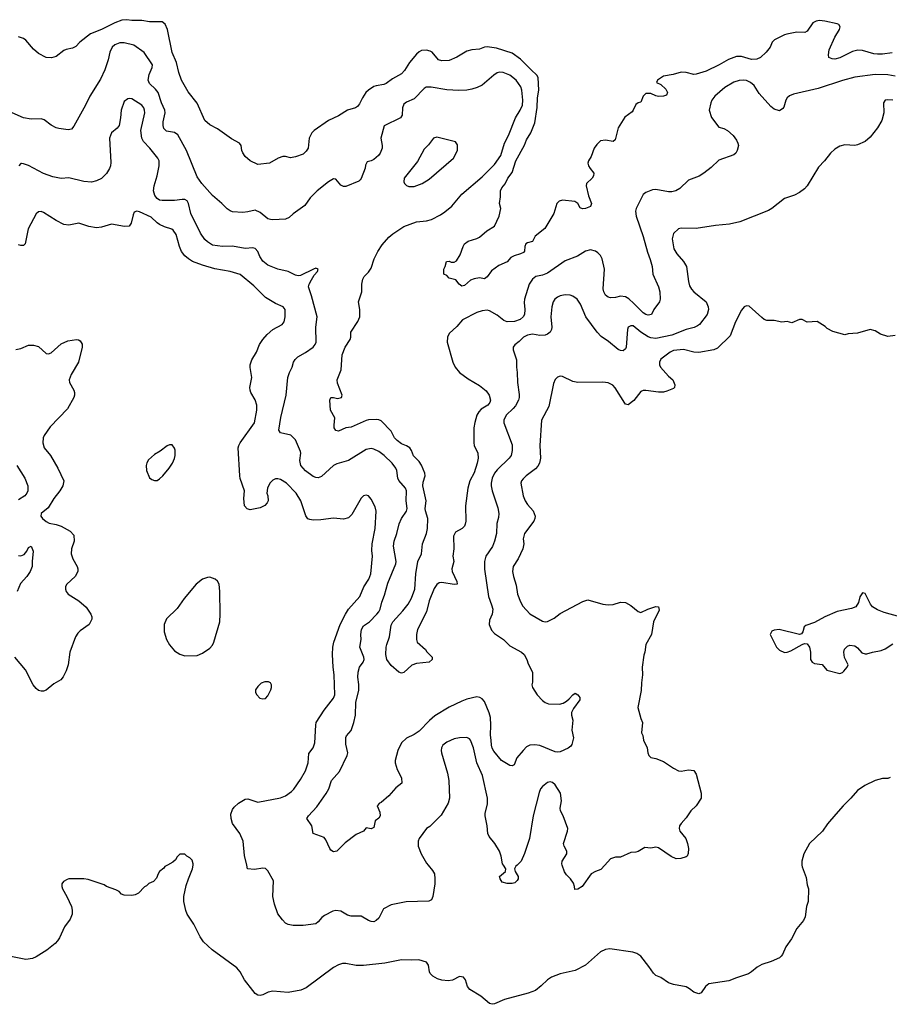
# Model space of a CAD drawing. Header units: inches. Extents: x 1678809 to 1859548, y 384609 to 522868.
# Tile 383 of 386: x 1831680 to 1838583, y 468895 to 476709. Entities that reach past the tile are written whole.
import ezdxf

# ---------------------------------------------------------------- set-up
doc = ezdxf.new("R2010")
doc.units = ezdxf.units.IN
doc.header["$MEASUREMENT"] = 0
doc.layers.add('B8436', color=7, linetype='Continuous')
doc.layers.add('B8437', color=7, linetype='Continuous')

msp = doc.modelspace()

# ---------------------------------------------------------------- linework, layer by layer
at = {"layer": 'B8436', "color": 5}
for points, elevation in [([(1832853.4, 470000), (1832831.6, 469988.4), (1832823.6, 469976.4), (1832790, 469948), (1832778, 469930), (1832765.4, 469894.6), (1832742, 469870), (1832706.4, 469853.6), (1832685.4, 469834.6), (1832670, 469828), (1832623.6, 469776.4), (1832596.9, 469763.1), (1832570, 469758), (1832510, 469762), (1832489.1, 469769.1), (1832468.9, 469788.9), (1832443.1, 469803.1), (1832370, 469828.7), (1832350, 469842), (1832224.1, 469884.1), (1832189.5, 469889.5), (1832110, 469891.6), (1832070.4, 469889.6), (1832055.6, 469884.4), (1832027.3, 469870), (1832015.5, 469850), (1832014.9, 469830), (1832020.4, 469810), (1832054.6, 469750), (1832090.2, 469670.2), (1832096.9, 469643.1), (1832097.3, 469610), (1832081.5, 469570), (1832036.5, 469510), (1831996.5, 469423.5), (1831980.9, 469399.1), (1831962, 469378), (1831895.7, 469324.3), (1831809.5, 469270.5), (1831781.3, 469258.7), (1831730, 469250.6), (1831610, 469275.4)], 420), ([(1837889.5, 470000), (1837890, 469984.7), (1837922.3, 469902.3), (1837930, 469842), (1837940.3, 469810), (1837939, 469710), (1837925, 469670), (1837914.9, 469590), (1837900.6, 469559.4), (1837850, 469497), (1837805.3, 469414.7), (1837761.7, 469350), (1837734.9, 469290), (1837723.9, 469276.1), (1837710, 469264.5), (1837644.4, 469235.6), (1837570, 469209.6), (1837534, 469190), (1837488.9, 469151.1), (1837464.2, 469135.8), (1837370, 469106), (1837310, 469079.7), (1837150, 469056.1), (1837122.9, 469037.1), (1837090, 468986.6), (1837070, 468977.3), (1837030, 468991), (1836997.8, 469017.8), (1836970, 469034), (1836870, 469050.8), (1836830, 469064.8), (1836770, 469107.6), (1836730, 469123.5), (1836710, 469142.4), (1836674.7, 469194.7), (1836610, 469275.6), (1836578.8, 469298.8), (1836547.8, 469307.8), (1836365.3, 469334.7), (1836330.1, 469329.9), (1836290, 469311.9), (1836170, 469204.5), (1836090, 469163.1), (1835970, 469136), (1835902, 469110), (1835870, 469089.6), (1835820, 469040), (1835774.7, 469005.3), (1835716, 468984), (1835528.2, 468931.8), (1835450, 468898), (1835430, 468894.7), (1835410, 468900.5), (1835340.6, 468960.6), (1835252.8, 469012.8), (1835235.1, 469035.1), (1835218, 469090), (1835202, 469110), (1835170, 469116), (1835114.9, 469085.1), (1835079.9, 469080.1), (1835030, 469086.6), (1834996.6, 469096.6), (1834958.4, 469118.4), (1834938.4, 469138.4), (1834931.9, 469151.9), (1834925.6, 469205.6), (1834909.4, 469229.4), (1834847.5, 469247.5), (1834790, 469244.4), (1834710, 469247.7), (1834578.2, 469221.8), (1834410, 469202.2), (1834350, 469202.3), (1834270, 469219.8), (1834242.2, 469217.8), (1834210, 469207.7), (1834170, 469186.6), (1833953.4, 469026.6), (1833912.5, 469007.5), (1833810, 468988.7), (1833690, 468997.8), (1833653.4, 468990), (1833609.7, 468969.7), (1833590, 468964.8), (1833570, 468967.8), (1833550, 468980.4), (1833530, 469004.4), (1833464.8, 469090), (1833431.1, 469151.1), (1833404.2, 469184.2), (1833207.6, 469327.6), (1833140.3, 469390), (1833111.8, 469430), (1833063.1, 469530), (1833009.8, 469609.8), (1832998.6, 469638.6), (1832983.9, 469710), (1832983.9, 469750), (1833002.4, 469837.6), (1833018.9, 469890), (1833053, 469970), (1833056.7, 470000)], 420), ([(1834921.9, 470000), (1834957.8, 469957.7), (1834972, 469930), (1834976.5, 469890), (1834974.6, 469850), (1834960.3, 469750), (1834950, 469722.7), (1834926.7, 469713.3), (1834748.2, 469708.2), (1834630, 469684.2), (1834567.8, 469652.2), (1834530, 469578), (1834510, 469559.6), (1834490, 469549.8), (1834470, 469551.5), (1834450, 469559.7), (1834390, 469593.6), (1834310, 469594.2), (1834283.4, 469603.4), (1834230, 469634.5), (1834190, 469640.4), (1834165.6, 469634.4), (1834099.4, 469600.6), (1834077.4, 469582.6), (1834050, 469548.3), (1834030, 469534.3), (1833930, 469519.2), (1833850, 469520.8), (1833810, 469529.1), (1833790, 469539.8), (1833765, 469565), (1833730, 469614), (1833702.2, 469690), (1833688.7, 469750), (1833693.5, 469873.5), (1833650, 469952.7), (1833630, 469972.3), (1833610, 469976.2), (1833545.1, 469965.1), (1833489.3, 469970), (1833482.3, 470000)], 380), ([(1835629.4, 470000), (1835619.3, 469990), (1835606.8, 469970), (1835612.4, 469950), (1835636.5, 469910), (1835636, 469890), (1835630, 469876), (1835610, 469858.4), (1835590, 469852.3), (1835550, 469853.2), (1835510, 469865.2), (1835492.7, 469890), (1835489.7, 469910), (1835536, 469950), (1835539.5, 469970), (1835519.5, 470000)], 380), ([(1836325.4, 470000), (1836294.3, 469965.7), (1836250, 469949.6), (1836216.3, 469930), (1836144.9, 469830), (1836110, 469807.3), (1836086, 469806), (1836084.2, 469830), (1836075.5, 469855.5), (1836053.5, 469890), (1836021.2, 469921.2), (1836005.4, 469945.4), (1835986.2, 470000)], 380)]:
    msp.add_lwpolyline(points, dxfattribs=dict(at, elevation=elevation))
at = {"layer": 'B8437', "color": 5}
for points, elevation in [([(1838606.1, 476446.1), (1838530, 476435.6), (1838490, 476435), (1838459.1, 476439.1), (1838370, 476464.2), (1838334, 476466), (1838290, 476455.4), (1838190, 476406.9), (1838150, 476396.9), (1838130, 476397), (1838104, 476410), (1838100.9, 476430), (1838105.6, 476470), (1838151.3, 476570), (1838188, 476630), (1838192.6, 476652.6), (1838182.7, 476670), (1838170, 476675.8), (1838070, 476697.6), (1838030, 476701.5), (1838002.8, 476697.2), (1837976.5, 476683.5), (1837930, 476617.2), (1837912.5, 476607.5), (1837849.6, 476609.6), (1837770, 476595.1), (1837750.3, 476589.7), (1837671, 476550), (1837654, 476530), (1837637.3, 476490), (1837604.9, 476450), (1837559.1, 476410), (1837530, 476396.4), (1837490, 476392.1), (1837410, 476416.4), (1837370, 476416), (1837306.5, 476393.5), (1837232.4, 476350), (1837130, 476299.8), (1837050, 476276.2), (1837030, 476274), (1836970, 476289.6), (1836931.8, 476291.8), (1836866.6, 476273.4), (1836790, 476259.6), (1836742, 476230), (1836734, 476210), (1836770, 476193.7), (1836810, 476156.5), (1836820.9, 476130), (1836814.9, 476110), (1836790, 476101.6), (1836750, 476099.5), (1836730, 476103.7), (1836690, 476124.5), (1836650, 476124.5), (1836630, 476101.2), (1836610, 476055.3), (1836590, 476049), (1836570, 476035.3), (1836550.8, 475990), (1836541.4, 475978.6), (1836484.5, 475935.5), (1836430.8, 475850), (1836405.5, 475754.5), (1836390, 475742.7), (1836330, 475752.3), (1836290, 475746.6), (1836260.5, 475719.5), (1836239.6, 475690), (1836215.6, 475624.4), (1836195.5, 475590), (1836190.7, 475570), (1836194.8, 475550), (1836207.9, 475527.9), (1836238, 475490), (1836236, 475470), (1836224.7, 475450), (1836178, 475410), (1836176, 475390), (1836194.9, 475310), (1836218.4, 475250), (1836212.3, 475227.7), (1836170, 475209.4), (1836147, 475207), (1836130, 475215.3), (1836109.3, 475249.3), (1836086, 475266), (1835990, 475276.9), (1835961, 475270), (1835943.8, 475250), (1835921.1, 475170), (1835849.2, 475050.8), (1835770.5, 474990), (1835750.5, 474949.5), (1835710, 474939.3), (1835698.8, 474930), (1835690.8, 474910), (1835687.7, 474872.3), (1835678, 474862), (1835656, 474850), (1835604.2, 474835.8), (1835579.5, 474820.5), (1835550, 474787), (1835482.2, 474757.8), (1835424.4, 474715.6), (1835390, 474669.3), (1835370, 474653.2), (1835330, 474660.9), (1835287.9, 474652.1), (1835259.1, 474640.9), (1835210, 474599), (1835190, 474594), (1835169, 474610), (1835143.1, 474643.1), (1835090, 474658), (1835070, 474678), (1835048, 474690), (1835048, 474730), (1835058, 474750), (1835068, 474790), (1835088.4, 474791.6), (1835105.4, 474785.4), (1835130, 474784.7), (1835146, 474794), (1835177.5, 474842.5), (1835200.4, 474910), (1835211.5, 474930), (1835239.3, 474950), (1835310, 474971.6), (1835330, 474982.3), (1835388, 475032), (1835450, 475070.7), (1835487, 475150), (1835499.3, 475210), (1835489.2, 475250), (1835495.6, 475304.4), (1835495.3, 475350), (1835506, 475374), (1835534.1, 475405.9), (1835556.1, 475450), (1835590, 475497.1), (1835619.2, 475590), (1835687.5, 475712.5), (1835703.9, 475756.1), (1835737.5, 475810), (1835768.5, 475891.5), (1835788.4, 476011.6), (1835791.4, 476088.6), (1835800.5, 476150), (1835795, 476250), (1835783.8, 476270), (1835739, 476310), (1835656.2, 476396.2), (1835590, 476442.5), (1835464, 476484), (1835390, 476492.4), (1835370, 476490.8), (1835330, 476475.8), (1835270, 476469.8), (1835230, 476459.7), (1835150, 476411.1), (1835090, 476384.2), (1835030, 476381.6), (1835004.5, 476390), (1834954, 476450), (1834939.3, 476459.3), (1834910, 476467.1), (1834870, 476464.4), (1834850, 476454), (1834830, 476435.4), (1834775.2, 476370), (1834733.8, 476306.2), (1834710, 476280.4), (1834639.5, 476240.5), (1834590, 476203.1), (1834570, 476194.8), (1834510, 476185.3), (1834490, 476177.6), (1834448.5, 476150), (1834428.5, 476130), (1834400.7, 476090), (1834377.7, 476042.3), (1834360.7, 476019.3), (1834346, 476010), (1834282.8, 475990), (1834210, 475945.1), (1834130.3, 475909.7), (1834017.3, 475830), (1833999.1, 475810), (1833978, 475770), (1833970, 475688.7), (1833955.2, 475664.8), (1833930, 475641.2), (1833870, 475620.9), (1833830, 475612.7), (1833790, 475623.7), (1833770, 475623.7), (1833731.3, 475610), (1833662, 475570), (1833570, 475559.5), (1833509.2, 475590), (1833470, 475622.7), (1833451.1, 475651.1), (1833443.6, 475670), (1833438.2, 475710), (1833425.4, 475730), (1833362.2, 475762.2), (1833250, 475842.6), (1833190, 475873.3), (1833149.6, 475910), (1833090, 476047), (1833016.6, 476136.6), (1832965.1, 476230), (1832943, 476290), (1832923.9, 476370), (1832890, 476449.5), (1832852.4, 476630), (1832833.6, 476673.6), (1832810.7, 476690.7), (1832710, 476692), (1832650, 476702.3), (1832570, 476703.5), (1832530, 476709), (1832490, 476704.4), (1832435, 476685), (1832330.1, 476629.9), (1832243.1, 476596.9), (1832157.3, 476530), (1832124.9, 476495.1), (1832098, 476482), (1832050, 476473), (1832030, 476464.7), (1831970, 476417.2), (1831933.4, 476406.6), (1831890, 476409.5), (1831830, 476440.9), (1831790, 476475.1), (1831730, 476546), (1831710, 476559.3), (1831670, 476572)], 320), ([(1838630, 476260.3), (1838570, 476271.5), (1838470, 476274), (1838310, 476253.3), (1838210, 476227.2), (1838017.8, 476162.2), (1837822.7, 476117.3), (1837790, 476105.1), (1837772.2, 476090), (1837760.3, 476070), (1837745.8, 476014.2), (1837737.1, 476002.9), (1837710, 475985.2), (1837670, 475999.3), (1837641.3, 476021.3), (1837550, 476124.5), (1837510, 476185.6), (1837480.7, 476210), (1837450, 476225.1), (1837428.6, 476228.6), (1837390, 476225.3), (1837350, 476212), (1837277, 476170), (1837197.2, 476102.8), (1837172.9, 476070), (1837164.9, 476050), (1837152.4, 475990), (1837172.1, 475932.1), (1837230, 475856), (1837270, 475846), (1837298, 475830), (1837344.7, 475790), (1837370, 475752), (1837381, 475730), (1837384.7, 475710), (1837376, 475670), (1837364.7, 475650), (1837350, 475635.3), (1837230, 475594), (1837170, 475537.2), (1837111, 475490), (1837072.5, 475467.5), (1836990, 475434.5), (1836920.5, 475370), (1836889.1, 475350.9), (1836857.6, 475342.4), (1836830, 475342.7), (1836730, 475362), (1836702.3, 475357.7), (1836650, 475338.7), (1836630, 475320.7), (1836618.3, 475301.7), (1836573.4, 475210), (1836569.3, 475190), (1836573.2, 475150), (1836629.4, 474989.4), (1836662.9, 474862.9), (1836685.9, 474805.9), (1836700.2, 474750), (1836706.5, 474690), (1836750.2, 474590), (1836761.5, 474550), (1836764.6, 474490), (1836758.7, 474470), (1836713.4, 474410), (1836696, 474370), (1836670, 474363.6), (1836650, 474368.4), (1836630, 474381.7), (1836556.1, 474456.1), (1836514, 474494), (1836490, 474509.5), (1836450, 474514.7), (1836410, 474505.1), (1836370, 474502), (1836350, 474508), (1836330, 474521.6), (1836316.4, 474550), (1836312.1, 474572.1), (1836322.4, 474730), (1836304, 474810), (1836290, 474838), (1836270, 474858.4), (1836250, 474871.6), (1836210, 474882), (1836170, 474872), (1836108.5, 474831.5), (1836010, 474795.6), (1835870, 474696.5), (1835830, 474680.3), (1835777.3, 474670), (1835750.4, 474650), (1835723.1, 474610), (1835688, 474490), (1835683.7, 474463.7), (1835689, 474410), (1835686, 474370), (1835676.5, 474350), (1835652, 474330), (1835607.2, 474312.8), (1835550, 474311.1), (1835522.2, 474322.2), (1835470, 474362.9), (1835410, 474398.5), (1835390, 474403.9), (1835350, 474398), (1835310, 474384), (1835194.2, 474325.8), (1835150, 474272.7), (1835090, 474219.3), (1835075.5, 474190), (1835073, 474150), (1835118, 473990), (1835137, 473950), (1835170, 473908.5), (1835239.5, 473859.5), (1835330, 473806), (1835382.6, 473762.6), (1835406.3, 473730), (1835416, 473690), (1835411.3, 473670), (1835396.5, 473650), (1835343, 473617), (1835323.4, 473596.6), (1835309.1, 473570), (1835291.9, 473511.9), (1835286, 473470), (1835283.9, 473350), (1835288.5, 473328.5), (1835315.8, 473270), (1835318.2, 473230), (1835311.7, 473190), (1835287.8, 473112.2), (1835252, 473048), (1835237.1, 472990), (1835218.2, 472850), (1835220.2, 472730), (1835215.3, 472704.7), (1835210, 472689.4), (1835193, 472670), (1835139.5, 472640.5), (1835123, 472610), (1835125.7, 472510), (1835118.4, 472450), (1835127, 472410), (1835111.5, 472350), (1835112.6, 472330), (1835150.3, 472250), (1835152.7, 472230), (1835130, 472226.2), (1835030, 472242), (1835010, 472238.7), (1834990, 472226), (1834970, 472195.1), (1834930, 472098), (1834910.1, 472009.9), (1834838, 471870), (1834828.5, 471828.5), (1834830.4, 471790.4), (1834836.3, 471770), (1834901, 471710), (1834910.8, 471690.8), (1834954, 471650), (1834954, 471630), (1834931.1, 471608.9), (1834830, 471599.3), (1834792.7, 471587.3), (1834730, 471529), (1834710, 471524), (1834690, 471529.5), (1834630, 471582.9), (1834593.6, 471630), (1834585.3, 471670), (1834589.7, 471730), (1834593, 471750), (1834616, 471810), (1834630, 471904.7), (1834641, 471930), (1834722.5, 472017.5), (1834763, 472070), (1834790, 472119.1), (1834816.4, 472190), (1834824.5, 472310), (1834841.7, 472410), (1834870.7, 472469.3), (1834877.6, 472550), (1834907.9, 472630), (1834916.8, 472670), (1834919.8, 472750), (1834900.7, 472810), (1834899.4, 472830), (1834906.8, 472890), (1834881.3, 473010), (1834882.2, 473037.8), (1834897.9, 473090), (1834897, 473110), (1834870, 473174), (1834850, 473202.4), (1834806.8, 473246.8), (1834789.7, 473290), (1834776.9, 473310), (1834750, 473328), (1834710, 473341.7), (1834675.4, 473370), (1834656.4, 473390), (1834630, 473444.2), (1834550, 473524.7), (1834530, 473533), (1834510, 473535.1), (1834450, 473532.6), (1834430, 473528.3), (1834310, 473474.3), (1834270, 473468.6), (1834210, 473443.5), (1834188.5, 473448.5), (1834177.4, 473470), (1834175.4, 473490), (1834182.7, 473550), (1834147.3, 473610), (1834140.9, 473690), (1834150, 473710.8), (1834170, 473711), (1834202.4, 473702.4), (1834235.1, 473710), (1834240.9, 473730), (1834203.5, 473823.5), (1834199.7, 473850), (1834232.6, 473930), (1834240.5, 474050), (1834263, 474110), (1834303.5, 474170), (1834309.6, 474190), (1834309.7, 474230.3), (1834365.2, 474314.8), (1834378.9, 474350), (1834379.7, 474410), (1834369.6, 474470), (1834395.1, 474550), (1834395.6, 474610), (1834402.9, 474650), (1834414.5, 474670), (1834450, 474705.5), (1834470, 474737.3), (1834493.6, 474810), (1834522, 474870), (1834556.6, 474923.4), (1834610, 474982), (1834642.7, 475010), (1834730, 475068.4), (1834830, 475104.6), (1834910, 475112.7), (1834950, 475124), (1835020.3, 475159.7), (1835055.7, 475184.3), (1835109.8, 475230.2), (1835190, 475324.9), (1835350, 475461.5), (1835450, 475559), (1835499.1, 475630), (1835527.2, 475730), (1835559.8, 475790), (1835616.5, 475930), (1835654, 475990), (1835670, 476030.8), (1835674.9, 476070), (1835665.6, 476150), (1835657, 476177), (1835622, 476230), (1835569.5, 476270), (1835517.2, 476290), (1835490, 476292.1), (1835470, 476286.9), (1835442.4, 476270), (1835350, 476189.7), (1835310.2, 476169.8), (1835270, 476158.7), (1835230, 476150.8), (1835166.5, 476146.5), (1835070, 476151.8), (1834945.4, 476174.6), (1834907.1, 476172.9), (1834890, 476162.4), (1834810, 476082), (1834750, 476055.6), (1834730, 476038.4), (1834719.5, 476010), (1834715.8, 475950), (1834701.6, 475930), (1834573.8, 475866.2), (1834547, 475770), (1834558.4, 475710), (1834556.4, 475690), (1834540.4, 475650), (1834528, 475630), (1834490, 475599.6), (1834470, 475589.5), (1834438, 475582), (1834424.9, 475555.1), (1834422.4, 475530), (1834391.3, 475448.7), (1834382.8, 475437.3), (1834371.3, 475428.7), (1834270, 475386.3), (1834250, 475386.3), (1834230, 475396.2), (1834190, 475442.9), (1834170, 475446), (1834130, 475422), (1834042, 475350), (1833985.6, 475294.4), (1833944.4, 475235.6), (1833851.5, 475168.5), (1833819.9, 475140.1), (1833790, 475125.6), (1833690, 475121.6), (1833670, 475122.4), (1833650, 475129.6), (1833590, 475179.2), (1833550, 475198), (1833490, 475183.5), (1833450, 475179.8), (1833370, 475183), (1833351, 475191), (1833327.3, 475207.3), (1833285.1, 475250), (1833210, 475314.3), (1833125.1, 475410), (1833090, 475461.2), (1833004.8, 475670), (1832935, 475795), (1832910, 475814.8), (1832844.9, 475824.9), (1832824.6, 475844.6), (1832817.7, 475870), (1832818.7, 475898.7), (1832835, 475970), (1832833.1, 475990), (1832805.8, 476050), (1832778.2, 476130), (1832757.4, 476157.4), (1832710, 476203.1), (1832699, 476230), (1832706.6, 476273.4), (1832732.8, 476330), (1832735.1, 476350), (1832669.1, 476449.1), (1832585.8, 476505.8), (1832510, 476525.8), (1832474, 476526), (1832434, 476510), (1832413.1, 476490), (1832394.3, 476450), (1832381.7, 476390), (1832356, 476310), (1832322.6, 476237.4), (1832236.9, 476103.1), (1832203.1, 476030), (1832110, 475864), (1832090, 475841.2), (1832064.5, 475835.5), (1831990, 475844.7), (1831970, 475851.5), (1831930, 475871.6), (1831873.3, 475913.3), (1831850, 475921.3), (1831770, 475920.5), (1831709.6, 475929.7), (1831529.5, 476009.5)], 340), ([(1838610, 476071.1), (1838566, 476074), (1838550.4, 476069.6), (1838538, 476050), (1838540.3, 475970), (1838522.6, 475910), (1838490.2, 475849.8), (1838430, 475775.6), (1838390, 475743), (1838330, 475716.2), (1838310, 475709.6), (1838230, 475715.6), (1838190, 475705.1), (1838150, 475680.7), (1838115.5, 475650), (1838068.4, 475590), (1838020.7, 475539.3), (1837930, 475389.6), (1837910, 475366.6), (1837870, 475338.3), (1837830, 475315.4), (1837750, 475289.7), (1837650.4, 475210), (1837624.1, 475195.9), (1837395.4, 475104.6), (1837314.2, 475085.8), (1837204.2, 475075.8), (1837050, 475051), (1836930, 475055.1), (1836910, 475049.4), (1836870, 475012.3), (1836858.9, 474970), (1836872.6, 474890), (1836895.6, 474850), (1836948.8, 474790), (1836971.8, 474750), (1836987.6, 474630), (1836997.5, 474597.5), (1837011.4, 474571.4), (1837030, 474550.4), (1837128.2, 474470), (1837144.9, 474430), (1837147, 474410), (1837137.6, 474370), (1837074.9, 474290), (1837061.3, 474278.7), (1837033.3, 474266.7), (1836970, 474251.5), (1836855.4, 474204.6), (1836730, 474178.4), (1836690, 474182.9), (1836670, 474192.1), (1836609.9, 474229.9), (1836550, 474278), (1836530, 474280.5), (1836510.3, 474269.7), (1836504.4, 474250), (1836495.3, 474110), (1836490, 474096), (1836470, 474080.5), (1836450, 474082.3), (1836430, 474092.6), (1836354.7, 474154.7), (1836295.8, 474195.8), (1836262.8, 474230), (1836174, 474350), (1836132.8, 474450), (1836105.6, 474490), (1836070, 474515.4), (1836050, 474522.6), (1836010, 474525.1), (1835970, 474517.4), (1835950, 474507.8), (1835927, 474490), (1835914, 474470), (1835904.2, 474430), (1835896.9, 474350), (1835903.6, 474270), (1835900.3, 474250), (1835890, 474229.6), (1835870, 474212.8), (1835850, 474204.4), (1835810, 474202.7), (1835750, 474212.9), (1835710, 474206.2), (1835678.4, 474190), (1835645.8, 474154.2), (1835610, 474129.3), (1835597.1, 474110), (1835596.4, 474090), (1835624.4, 474010), (1835622.4, 473950), (1835628.4, 473910), (1835630.3, 473829.7), (1835645.5, 473734.5), (1835644.6, 473710), (1835638.9, 473690), (1835615.1, 473644.9), (1835597.7, 473622.3), (1835540.4, 473570), (1835522.4, 473530), (1835523.8, 473510), (1835590, 473336), (1835590.3, 473290), (1835580.2, 473250), (1835566.5, 473230), (1835470, 473135.8), (1835450.2, 473110), (1835431, 473070), (1835423.5, 473030), (1835422, 473010), (1835430.1, 472970.2), (1835474.2, 472834.2), (1835483.9, 472790), (1835481, 472759), (1835467.4, 472710), (1835464.6, 472630), (1835449.1, 472570), (1835432.4, 472527.6), (1835380.2, 472450), (1835369.3, 472410), (1835368.4, 472348.4), (1835402, 472130), (1835426.3, 472066.3), (1835434.7, 472030), (1835431.5, 471990), (1835410, 471944), (1835407.2, 471910), (1835424.4, 471864.4), (1835450, 471836.3), (1835519.1, 471790), (1835570, 471740.5), (1835662.8, 471690), (1835684.9, 471670), (1835705.5, 471630), (1835715.5, 471595.5), (1835750.8, 471530), (1835751.3, 471450), (1835746, 471430), (1835751.3, 471410), (1835788.4, 471350), (1835830, 471305.7), (1835850.6, 471290), (1835878.2, 471278.2), (1835964.6, 471275.4), (1835995.2, 471284.8), (1836019.8, 471300.2), (1836042, 471318), (1836070, 471351), (1836090, 471364.7), (1836110, 471351.3), (1836126, 471330), (1836126, 471310), (1836076.7, 471243.3), (1836060.3, 471210), (1836059.5, 471190), (1836071.5, 471150), (1836063.2, 471070), (1836075.9, 471010), (1836064, 470956), (1836056.1, 470943.9), (1836033.2, 470926.8), (1835970, 470898.8), (1835950, 470895.7), (1835930, 470899.6), (1835810, 470948), (1835770, 470955), (1835730, 470951.9), (1835702.3, 470937.7), (1835675.2, 470910), (1835627.4, 470850), (1835604.1, 470795.9), (1835590, 470786.6), (1835570, 470789.5), (1835503.7, 470830), (1835443.7, 470903.7), (1835430, 470927), (1835424, 470950), (1835423.7, 470990), (1835417.5, 471030), (1835421, 471110), (1835417.1, 471170), (1835406.9, 471206.9), (1835370, 471296.9), (1835350, 471319.2), (1835333.3, 471330), (1835310, 471335.5), (1835230, 471315.3), (1835190, 471300.4), (1835090, 471252.3), (1834975.5, 471184.5), (1834932, 471148), (1834850, 471062.6), (1834810, 471035.8), (1834750, 471005.6), (1834710.2, 470969.8), (1834680.4, 470910), (1834659.5, 470830), (1834659.5, 470810), (1834677.2, 470757.2), (1834711.7, 470691.7), (1834713, 470650), (1834666.3, 470613.7), (1834610.1, 470549.9), (1834550, 470497), (1834536, 470490), (1834518, 470470), (1834539.6, 470419.6), (1834540.3, 470390), (1834530, 470372.3), (1834502.8, 470350), (1834490, 470299), (1834470, 470288.2), (1834430, 470295.3), (1834408.2, 470270), (1834350, 470242.8), (1834263.5, 470176.5), (1834196.3, 470110), (1834170, 470104.4), (1834150, 470117.6), (1834141.1, 470130), (1834110, 470200.9), (1834097.2, 470217.2), (1834008.5, 470250), (1833998.2, 470310), (1833960.5, 470370), (1833971.3, 470390), (1834038.2, 470461.8), (1834112.9, 470567.1), (1834134.2, 470605.8), (1834155.6, 470670), (1834217.8, 470742.2), (1834280.7, 470870), (1834285.1, 470890), (1834270, 470958), (1834269, 471011), (1834274.7, 471025.2), (1834310, 471068), (1834333.6, 471130), (1834344.4, 471190), (1834348.9, 471290), (1834372.3, 471387.7), (1834372.9, 471433), (1834364.2, 471490), (1834367.1, 471530), (1834377.6, 471570), (1834406.6, 471610), (1834414, 471630), (1834410.7, 471650), (1834379.8, 471730), (1834389.9, 471790), (1834387.4, 471830), (1834392.3, 471870), (1834410, 471898.4), (1834457.2, 471930), (1834515.1, 471990), (1834531.9, 472010), (1834540.4, 472030), (1834553.6, 472086.4), (1834577.1, 472142.8), (1834602.7, 472237.3), (1834666.8, 472390), (1834667.1, 472410), (1834647, 472530), (1834652.7, 472570), (1834673.3, 472630), (1834692.5, 472707.5), (1834710, 472750.4), (1834751.2, 472808.8), (1834755.4, 472830), (1834748.4, 472890), (1834749.8, 472970), (1834742, 472990), (1834690.7, 473050.7), (1834682.7, 473070), (1834674.2, 473130), (1834665.1, 473150), (1834637.2, 473190), (1834572.4, 473250), (1834530, 473282), (1834490, 473301.5), (1834470, 473305.1), (1834430, 473297.6), (1834290, 473211.3), (1834196.7, 473183.3), (1834170.3, 473169.7), (1834076.5, 473083.5), (1834050, 473073), (1834030, 473074.3), (1834010, 473084), (1833950, 473127.7), (1833912, 473170), (1833902.7, 473210), (1833912.4, 473270), (1833910, 473282), (1833870, 473374.5), (1833831, 473411), (1833750, 473429.4), (1833737, 473450), (1833752.5, 473552.5), (1833794.7, 473730), (1833807.6, 473870), (1833822, 473910), (1833843.7, 473950), (1833854.5, 473990), (1833866.7, 474013.3), (1833886.7, 474033.3), (1833950, 474068), (1834009.5, 474110), (1834025.6, 474130), (1834032.6, 474150), (1834029.7, 474270), (1834040.5, 474350), (1833997.3, 474517.3), (1833973.3, 474590), (1833977.6, 474610), (1833995.1, 474644.9), (1834017.6, 474682.4), (1834044, 474710), (1834048, 474730), (1834030, 474736), (1834012, 474730), (1833910, 474679.6), (1833890, 474676.9), (1833870, 474681.3), (1833810, 474711.2), (1833730, 474727.8), (1833650, 474760.5), (1833610, 474793.3), (1833586, 474830), (1833569.8, 474869.8), (1833550, 474893.3), (1833530, 474898.3), (1833470, 474892.6), (1833370, 474912.1), (1833290, 474909.8), (1833210, 474920.4), (1833170, 474945.4), (1833150, 474964.2), (1833115.2, 475015.2), (1833039.3, 475170), (1833021, 475250), (1833010, 475271.2), (1832990, 475281), (1832970, 475283.1), (1832910, 475275.3), (1832810, 475273.3), (1832790, 475277.7), (1832770.7, 475290.7), (1832752.9, 475312.9), (1832742.6, 475350), (1832747.7, 475390), (1832770.7, 475470), (1832786.4, 475550), (1832786.4, 475590), (1832776.8, 475610), (1832713.6, 475690), (1832662.9, 475742.9), (1832649.1, 475770), (1832642, 475830), (1832672.8, 475970), (1832672, 475990), (1832665.1, 476010), (1832650, 476031.3), (1832570, 476079.6), (1832550, 476084.5), (1832538.8, 476081.2), (1832510, 476059.3), (1832484.2, 475990), (1832481.3, 475930), (1832468.4, 475870), (1832452.5, 475847.5), (1832410, 475812), (1832392, 475770), (1832403.6, 475576.4), (1832400.8, 475550), (1832392.7, 475527.3), (1832370, 475489.5), (1832330, 475449.4), (1832290.3, 475429.7), (1832250, 475420.5), (1832190, 475424.2), (1832070, 475452.6), (1832010, 475448), (1831941.8, 475461.8), (1831870, 475487.1), (1831750, 475551.6), (1831710, 475565.6), (1831693.2, 475566.8), (1831690, 475566.6), (1831671.9, 475548.1)], 360), ([(1833482.3, 470000), (1833464.4, 470075.6), (1833453.7, 470190), (1833426.6, 470250), (1833370, 470329.5), (1833357.4, 470370), (1833356.9, 470403.1), (1833370, 470441), (1833381.6, 470458.4), (1833417.2, 470490), (1833470, 470521.6), (1833490, 470524.4), (1833570, 470499.5), (1833750, 470532.7), (1833789.5, 470550), (1833837.2, 470582.8), (1833857, 470603), (1833910, 470678.4), (1833950, 470748.2), (1833969.7, 470810), (1833974.8, 470885.2), (1834009.6, 470930), (1834023.1, 470970), (1834029.7, 471110), (1834034.7, 471130), (1834095.6, 471230), (1834170, 471323.8), (1834181, 471350), (1834177.5, 471510), (1834167.3, 471570), (1834162.4, 471670), (1834165.8, 471730), (1834174, 471770), (1834223.7, 471910), (1834265.5, 471990), (1834290, 472031.6), (1834380.3, 472130), (1834412.2, 472207.8), (1834451.5, 472270), (1834467.1, 472310), (1834480.5, 472450), (1834475.6, 472495.6), (1834478.3, 472550), (1834500.5, 472670), (1834509.6, 472809.6), (1834502.7, 472842.7), (1834470, 472904), (1834450, 472929), (1834430, 472935.1), (1834410, 472929.3), (1834390, 472912.7), (1834317.4, 472782.6), (1834290, 472755.1), (1834250, 472744.5), (1834170, 472754), (1834070, 472738.5), (1834010, 472736.9), (1833982, 472742), (1833968.5, 472748.5), (1833951, 472771), (1833911.1, 472890), (1833875.1, 472950), (1833798.4, 473030), (1833750, 473060.5), (1833730, 473066), (1833710, 473064.7), (1833690, 473055.6), (1833667.7, 473032.3), (1833654.9, 473010), (1833647.3, 472990), (1833642.8, 472950), (1833650.8, 472930), (1833651.3, 472890), (1833645.4, 472874.6), (1833626.4, 472853.6), (1833590, 472834), (1833510, 472819.3), (1833486.8, 472826.8), (1833464, 472850), (1833459, 472910), (1833465.2, 472970), (1833430, 473068.7), (1833426.3, 473090), (1833414.7, 473310), (1833419.7, 473330), (1833431.2, 473350), (1833543.5, 473510), (1833563.7, 473610), (1833561.4, 473650), (1833550, 473692.7), (1833515.4, 473750), (1833508.4, 473770), (1833505.7, 473790), (1833521.5, 473870), (1833508.7, 473948.7), (1833509.8, 473970), (1833523.9, 474010), (1833559.7, 474070), (1833583.9, 474130), (1833611.1, 474170), (1833644, 474210), (1833690, 474250.3), (1833762.4, 474290), (1833779.7, 474310), (1833787.9, 474350), (1833788.2, 474410), (1833772, 474430), (1833710, 474456.8), (1833630, 474503.5), (1833537.3, 474597.3), (1833430, 474686), (1833350, 474709.8), (1833230, 474731.4), (1833130, 474760.2), (1833053, 474790), (1833020.4, 474810), (1832990, 474833.7), (1832964.2, 474870), (1832948.4, 474908.4), (1832923, 475003), (1832898.4, 475038.4), (1832887, 475047), (1832830, 475063.7), (1832790, 475082.8), (1832770, 475096), (1832722.4, 475142.4), (1832630, 475183.5), (1832610, 475189.6), (1832590, 475180.9), (1832580.5, 475159.5), (1832565.7, 475094.3), (1832550, 475069.6), (1832512, 475068), (1832410, 475086.3), (1832330, 475061.6), (1832290, 475057.6), (1832230, 475067.8), (1832150, 475093), (1832070, 475077.4), (1832030, 475083.1), (1831970, 475114), (1831870, 475178.9), (1831850, 475186), (1831830, 475185.1), (1831810, 475167), (1831746.5, 475050), (1831724, 474930), (1831710, 474916), (1831690, 474916.2), (1831670, 474921.6)], 380), ([(1838630, 474202), (1838570, 474195.3), (1838513.6, 474213.6), (1838470, 474239), (1838430, 474249), (1838330, 474222), (1838256.4, 474216.4), (1838230, 474208.7), (1838134.6, 474234.6), (1838090, 474258), (1838073.6, 474273.6), (1838010, 474312.7), (1837930, 474309), (1837890, 474328.7), (1837870, 474328.7), (1837810, 474302), (1837772.9, 474312.9), (1837730, 474309), (1837670, 474321.2), (1837610, 474322.7), (1837590, 474329.3), (1837570, 474345.2), (1837470, 474435.3), (1837450, 474439), (1837430, 474429.2), (1837410, 474402.7), (1837362.3, 474310), (1837318.9, 474201.1), (1837219.2, 474100.8), (1837190.2, 474089.8), (1837071.3, 474068.7), (1837030, 474070.8), (1836950, 474090.7), (1836870, 474082.6), (1836842.4, 474070), (1836770, 474014), (1836758, 473990), (1836759.1, 473970), (1836767.7, 473950), (1836830, 473878.8), (1836864.7, 473850), (1836881, 473810), (1836878, 473790), (1836870, 473782), (1836818, 473762), (1836790, 473754), (1836750, 473754), (1836650, 473766), (1836630, 473766), (1836610, 473759.3), (1836553.8, 473686.2), (1836510, 473653.2), (1836490, 473657.2), (1836484.4, 473664.4), (1836407.7, 473787.7), (1836387.2, 473807.2), (1836350, 473826), (1836310, 473832.3), (1836109.4, 473829.4), (1836070, 473837.2), (1835990, 473878), (1835970, 473880.9), (1835950, 473872.7), (1835930, 473853.2), (1835917.7, 473822.3), (1835880, 473640), (1835822.3, 473530), (1835809.2, 473330), (1835813.2, 473230), (1835805.6, 473190), (1835793.9, 473166.1), (1835775.3, 473144.7), (1835701.6, 473090), (1835675.9, 473064.1), (1835664.4, 473050), (1835657.6, 473030), (1835677.8, 472930), (1835691.7, 472890), (1835710, 472860.4), (1835756.5, 472810), (1835772.4, 472770), (1835770.4, 472750), (1835761.3, 472730), (1835685.8, 472630), (1835676.5, 472590), (1835681.7, 472550), (1835674.3, 472510), (1835637.8, 472430), (1835598.3, 472370), (1835592.8, 472330), (1835600.2, 472290), (1835622, 472222), (1835631.6, 472150), (1835655.6, 472090), (1835674.8, 472054.8), (1835730, 471993.7), (1835830, 471935.8), (1835850, 471930.4), (1835870, 471932.2), (1835922, 471958), (1835970, 471997.4), (1836150, 472092.4), (1836190, 472104.9), (1836310, 472070.5), (1836350, 472065.5), (1836391.7, 472068.3), (1836450, 472084.9), (1836490, 472084), (1836530, 472060.7), (1836590, 472011), (1836610, 472004.7), (1836666, 472030), (1836728.9, 472051.1), (1836752, 472050), (1836756.9, 472023.1), (1836711, 471930), (1836694, 471830), (1836651, 471750), (1836642.8, 471690), (1836633.2, 471666.8), (1836620.7, 471570), (1836622.8, 471510), (1836615.3, 471444.7), (1836614.4, 471385.6), (1836587.7, 471250), (1836610, 471162), (1836622.8, 471130), (1836616, 471050), (1836627.1, 471027.1), (1836630.8, 470990), (1836662, 470930), (1836665.5, 470890), (1836674, 470870), (1836690, 470854), (1836730, 470844.9), (1836790, 470822), (1836868.7, 470768.7), (1836910, 470748), (1836930, 470746), (1836990, 470756.3), (1837030, 470750.8), (1837050, 470722), (1837090.5, 470570), (1837090.6, 470530), (1837050.4, 470470), (1837006.7, 470430), (1836970, 470375.1), (1836930, 470329.3), (1836918.4, 470310), (1836914.4, 470290), (1836919.5, 470270), (1836966.7, 470210), (1836982, 470170), (1836988, 470132), (1836987.3, 470092.7), (1836978, 470070), (1836970, 470064), (1836927.7, 470052.3), (1836890, 470049.6), (1836850, 470068.3), (1836750, 470135.6), (1836730, 470140.7), (1836690, 470135.1), (1836641.6, 470138.4), (1836590, 470106.6), (1836570, 470100.9), (1836530, 470099.3), (1836450, 470062.7), (1836410, 470061.2), (1836370, 470049.2), (1836325.4, 470000)], 380), ([(1831650, 474090.4), (1831690, 474098.4), (1831750, 474125.3), (1831790, 474127), (1831830, 474114), (1831890, 474059.3), (1831910, 474056.4), (1831930, 474064.4), (1832010, 474135.5), (1832061, 474159), (1832130, 474170.4), (1832147.7, 474167.7), (1832159.3, 474159.3), (1832174.9, 474134.9), (1832175.5, 474110), (1832145.7, 473990), (1832088.2, 473891.8), (1832073.7, 473850), (1832076.5, 473830), (1832108.7, 473770), (1832114, 473750), (1832115.8, 473730), (1832110.4, 473710), (1832058.7, 473621.3), (1831921, 473479), (1831874, 473410), (1831865.3, 473390), (1831864.4, 473350), (1831874.9, 473310), (1831924.9, 473250), (1831982.3, 473150), (1832029.1, 473050), (1832021.8, 473010), (1831998.6, 472970), (1831951.6, 472910), (1831905.2, 472834.8), (1831850.6, 472790), (1831848, 472770), (1831861.6, 472750), (1831890, 472726.4), (1831914.3, 472714.3), (1831970, 472703.6), (1832010, 472688.9), (1832082, 472650), (1832110, 472618.8), (1832112.8, 472570), (1832091.5, 472510), (1832089.1, 472470), (1832102.8, 472430), (1832137.4, 472370), (1832142.3, 472350), (1832140.9, 472330), (1832120.3, 472290), (1832054.9, 472230), (1832043, 472210), (1832043, 472190), (1832048.2, 472170), (1832064.9, 472150), (1832150, 472096.4), (1832207.1, 472047.1), (1832246, 471990), (1832252.7, 471970), (1832252.7, 471950), (1832230.4, 471910), (1832160.1, 471859.9), (1832140.6, 471839.4), (1832122.4, 471810), (1832078.2, 471690), (1832066, 471590), (1832050, 471540.9), (1832025.8, 471494.2), (1832005.5, 471470), (1831950, 471436.9), (1831890, 471387.8), (1831870, 471380.5), (1831850, 471379.7), (1831830, 471386.3), (1831810, 471400.5), (1831787.9, 471430), (1831726.2, 471550), (1831640.9, 471650)], 380), ([(1831657.6, 473170), (1831720.3, 473070), (1831745.3, 473010), (1831744.6, 472970), (1831737.4, 472950), (1831721.3, 472930), (1831670, 472898.9)], 360), ([(1831670, 472455.3), (1831690, 472453.7), (1831714.5, 472465.5), (1831737, 472490), (1831750, 472521), (1831770, 472530.7), (1831786, 472490), (1831778, 472410), (1831779.1, 472370), (1831763.1, 472330), (1831737.3, 472290), (1831686.9, 472233.1), (1831660.6, 472170)], 360), ([(1838666, 471970), (1838543.3, 472003.3), (1838490, 472026), (1838449.5, 472049.5), (1838433.2, 472070), (1838390, 472155.3), (1838370, 472159), (1838350, 472128.7), (1838337.3, 472082.7), (1838318, 472050), (1838283.8, 472036.2), (1838170, 472011.8), (1838070, 471969.5), (1837990, 471924.5), (1837919.1, 471900.9), (1837906, 471890), (1837896, 471850), (1837885.4, 471834.6), (1837870, 471829.2), (1837709.6, 471869.6), (1837670, 471865.1), (1837650, 471855.1), (1837636.5, 471830), (1837688.4, 471728.4), (1837710, 471705.5), (1837750, 471687.9), (1837771, 471689), (1837800.1, 471699.9), (1837890, 471750.7), (1837910, 471758.8), (1837930, 471756), (1837948.4, 471728.4), (1837958.4, 471690), (1837957.3, 471630), (1837970, 471611), (1837990, 471598.8), (1838050, 471591), (1838087.4, 471547.4), (1838190, 471520.4), (1838210, 471527.7), (1838222, 471538), (1838249.2, 471570), (1838257.2, 471590), (1838226.8, 471646.8), (1838220.9, 471690), (1838226.5, 471713.5), (1838250, 471738), (1838270, 471746), (1838310, 471739.1), (1838330, 471724), (1838364.2, 471684.2), (1838390, 471674.9), (1838404.8, 471675.2), (1838450, 471690.6), (1838518.6, 471701.4), (1838550, 471714.8), (1838610, 471754.8)], 420), ([(1835519.5, 470000), (1835512.8, 470010), (1835501.7, 470070), (1835487.8, 470110), (1835451.6, 470170), (1835406.2, 470226.2), (1835396.2, 470250), (1835391.3, 470311.3), (1835376, 470390), (1835376, 470410), (1835394.3, 470485.7), (1835394.5, 470530), (1835352.5, 470710), (1835309.7, 470810.3), (1835281.4, 470930), (1835258.9, 470990), (1835250, 471001.6), (1835230, 471011.2), (1835170, 471009.8), (1835130, 471001), (1835070, 470975.1), (1835038.7, 470950), (1835027.6, 470930), (1835024.9, 470910), (1835028.9, 470890), (1835075.8, 470730), (1835086, 470670), (1835090.5, 470530), (1835081.6, 470490), (1835024.4, 470395.6), (1834934.4, 470305.6), (1834910, 470288.7), (1834851, 470210), (1834844, 470190), (1834843, 470150), (1834866.4, 470090), (1834910, 470014), (1834921.9, 470000)], 380), ([(1835986.2, 470000), (1835982.7, 470010), (1835985.1, 470030), (1836024, 470090), (1836022.7, 470110), (1836002.2, 470150), (1835997.2, 470170), (1836028, 470270), (1836029.8, 470290), (1835992.9, 470390), (1835973.5, 470430), (1835969.8, 470450), (1835980.8, 470510), (1835974, 470570), (1835930, 470635.8), (1835910, 470653.7), (1835890, 470661.3), (1835870, 470656.3), (1835830, 470624), (1835815.4, 470604.6), (1835803.6, 470576.4), (1835755.2, 470390), (1835726, 470210), (1835687.9, 470092.1), (1835659.5, 470030), (1835629.4, 470000)], 380), ([(1838590, 470694), (1838570, 470688), (1838530, 470688), (1838470, 470669.6), (1838387.7, 470630), (1838330, 470591.3), (1838278, 470530), (1838216.4, 470470), (1838157.3, 470402.7), (1838093.1, 470326.9), (1838053.7, 470270), (1837948.5, 470170), (1837905.3, 470090), (1837888.7, 470030), (1837889.5, 470000)], 420), ([(1833056.7, 470000), (1833058, 470010), (1833050, 470038), (1833030, 470058), (1833006, 470070), (1832990, 470086), (1832950, 470086), (1832930, 470066), (1832918, 470042), (1832896.9, 470023.1), (1832853.4, 470000)], 420)]:
    msp.add_lwpolyline(points, dxfattribs=dict(at, elevation=elevation))
for points, elevation in [([(1834990, 475777.2), (1834966, 475770), (1834925.5, 475714.5), (1834890, 475681.2), (1834837, 475583), (1834733, 475450), (1834730, 475422), (1834734, 475410), (1834750, 475394), (1834770, 475383.8), (1834810, 475386), (1834875.3, 475410), (1834930, 475444), (1835124, 475610), (1835155.3, 475670), (1835154.6, 475714.6), (1835139, 475739)], 360), ([(1832870, 473336), (1832850, 473326), (1832796, 473284), (1832750, 473258.4), (1832703.4, 473216.6), (1832688.9, 473191.1), (1832684.2, 473170), (1832685.7, 473130), (1832710, 473074), (1832730, 473059.1), (1832750, 473053), (1832770, 473053), (1832790, 473065.5), (1832816.2, 473090), (1832865.6, 473150), (1832893.3, 473190), (1832910, 473226), (1832914.7, 473250), (1832912.9, 473292.9), (1832909.5, 473309.5), (1832890, 473334)], 420), ([(1833190, 472283.5), (1833170, 472283.1), (1833130.6, 472270), (1833082, 472230), (1832984.8, 472115.2), (1832930, 472035.1), (1832846.1, 471953.9), (1832826, 471910), (1832827, 471850), (1832844.4, 471790), (1832870, 471747.3), (1832910, 471700.7), (1832950, 471674), (1832990, 471660.7), (1833090, 471663), (1833130, 471682), (1833190, 471720.5), (1833210, 471744), (1833221.3, 471770), (1833268.4, 471930), (1833272.2, 471990), (1833269.7, 472170), (1833262.6, 472230), (1833250, 472254), (1833232, 472270)], 420), ([(1833654.6, 471454.6), (1833626.4, 471453.6), (1833596.9, 471443.1), (1833570, 471418), (1833552, 471390), (1833552, 471370), (1833562, 471350), (1833585.4, 471325.4), (1833610, 471318), (1833630, 471322), (1833650, 471342), (1833674, 471390), (1833679, 471410), (1833678, 471430), (1833670, 471446)], 420)]:
    msp.add_lwpolyline(points, close=True, dxfattribs=dict(at, elevation=elevation))

doc.saveas('drawing.dxf')
